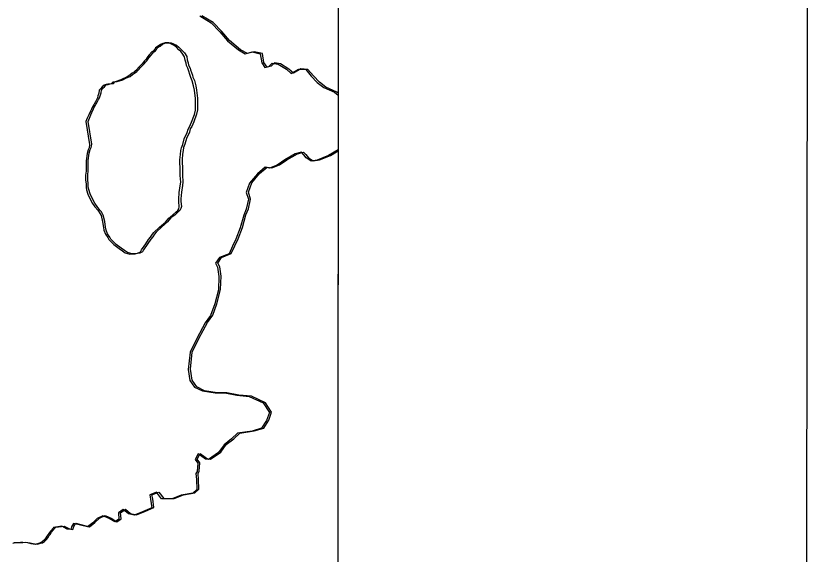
# Model space of a CAD drawing. Extents: x 3219052 to 3256913, y 800770 to 826146.
# Drawn here: x 3254080 to 3255496, y 813953 to 814906 of the extents above; entities that cross this region are included whole.
import ezdxf

# ---------------------------------------------------------------- set-up
doc = ezdxf.new("R2010")
doc.units = 0
for name, color, linetype in [('V-ANNO-SYMB', 7, 'Continuous'), ('V-GRID-FRAM', 7, 'Continuous'), ('V-SITE-VEGE', 7, 'Continuous'), ('V-TOPO-SHOR', 7, 'Continuous')]:
    doc.layers.add(name, color=color, linetype=linetype)

msp = doc.modelspace()

# ---------------------------------------------------------------- linework, layer by layer
at = {"layer": 'V-ANNO-SYMB'}
msp.add_lwpolyline([(3222385.9, 802017.8), (3255469.1, 801979.3), (3255495.8, 824895.9), (3222412.6, 824934.4), (3222385.9, 802017.8)], dxfattribs=at)
at = {"layer": 'V-GRID-FRAM'}
for points in [[(3223248.6, 824370.1), (3254658.5, 824333.6), (3254645.2, 806146.9), (3223219.5, 806183.5), (3223248.6, 824370.1)], [(3254658.5, 824333.6), (3254645.2, 806146.9)]]:
    msp.add_lwpolyline(points, dxfattribs=at)
at = {"layer": 'V-SITE-VEGE'}
for p, q in [((3254406, 814906.4), (3254426.2, 814894.1)), ((3254426.2, 814894.1), (3254441.5, 814878.5)), ((3254441.5, 814878.5), (3254455.2, 814862.5)), ((3254340.5, 814857.8), (3254336.3, 814856.1)), ((3254344.8, 814858.6), (3254340.5, 814857.8)), ((3254351.5, 814858.6), (3254344.8, 814858.6)), ((3254360.8, 814854.3), (3254351.5, 814858.6)), ((3254455.2, 814862.5), (3254474.8, 814846.3)), ((3254321.1, 814842.7), (3254316, 814836.8)), ((3254323.6, 814844.3), (3254321.1, 814842.7)), ((3254326.1, 814847.7), (3254323.6, 814844.3)), ((3254327.8, 814850.2), (3254326.1, 814847.7)), ((3254332.1, 814852.7), (3254327.8, 814850.2)), ((3254336.3, 814856.1), (3254332.1, 814852.7)), ((3254365, 814850.9), (3254360.8, 814854.3)), ((3254369.2, 814846.7), (3254365, 814850.9)), ((3254372.6, 814843.3), (3254369.2, 814846.7)), ((3254375.1, 814840.7), (3254372.6, 814843.3)), ((3254474.8, 814846.3), (3254486.7, 814839.3)), ((3254486.7, 814839.3), (3254499, 814842.6)), ((3254499, 814842.6), (3254513.3, 814839.3)), ((3254310.9, 814830), (3254308.3, 814826.7)), ((3254312.6, 814832.6), (3254310.9, 814830)), ((3254316, 814836.8), (3254312.6, 814832.6)), ((3254379.3, 814834), (3254375.1, 814840.7)), ((3254380.1, 814828), (3254379.3, 814834)), ((3254381.7, 814823), (3254380.1, 814828)), ((3254513.3, 814839.3), (3254516, 814823.3)), ((3254296.5, 814814.1), (3254294.8, 814811.5)), ((3254299, 814816.6), (3254296.5, 814814.1)), ((3254304.1, 814821.6), (3254299, 814816.6)), ((3254305.8, 814824.1), (3254304.1, 814821.6)), ((3254308.3, 814826.7), (3254305.8, 814824.1)), ((3254382.6, 814818.7), (3254381.7, 814823)), ((3254385.1, 814813.7), (3254382.6, 814818.7)), ((3254516, 814823.3), (3254521.6, 814815)), ((3254521.6, 814815), (3254528.9, 814817)), ((3254528.9, 814817), (3254534.6, 814822.6)), ((3254534.6, 814822.6), (3254545.2, 814821)), ((3254545.2, 814821), (3254560.2, 814812)), ((3254282.9, 814802.3), (3254278.7, 814798.9)), ((3254286.3, 814804.8), (3254282.9, 814802.3)), ((3254290.5, 814807.3), (3254286.3, 814804.8)), ((3254294.8, 814811.5), (3254290.5, 814807.3)), ((3254385.9, 814810.3), (3254385.1, 814813.7)), ((3254389.2, 814801), (3254385.9, 814810.3)), ((3254390.1, 814797.6), (3254389.2, 814801)), ((3254560.2, 814812), (3254568.5, 814804.7)), ((3254568.5, 814804.7), (3254581.4, 814812.3)), ((3254581.4, 814812.3), (3254594, 814811.3)), ((3254594, 814811.3), (3254604, 814800)), ((3254604, 814800), (3254614.6, 814788.4)), ((3254243.2, 814785.6), (3254239.8, 814784.8)), ((3254249.1, 814786.4), (3254243.2, 814785.6)), ((3254251.6, 814788.9), (3254249.1, 814786.4)), ((3254255.8, 814789.8), (3254251.6, 814788.9)), ((3254266, 814793.1), (3254255.8, 814789.8)), ((3254271.1, 814795.6), (3254266, 814793.1)), ((3254275.3, 814797.3), (3254271.1, 814795.6)), ((3254278.7, 814798.9), (3254275.3, 814797.3)), ((3254392.6, 814791.7), (3254390.1, 814797.6)), ((3254395.1, 814782.4), (3254392.6, 814791.7)), ((3254614.6, 814788.4), (3254625.9, 814779.8)), ((3254227.9, 814774.7), (3254227, 814769.6)), ((3254230.5, 814778.1), (3254227.9, 814774.7)), ((3254233, 814780.6), (3254230.5, 814778.1)), ((3254236.4, 814783.9), (3254233, 814780.6)), ((3254239.8, 814784.8), (3254236.4, 814783.9)), ((3254396.7, 814774.8), (3254395.1, 814782.4)), ((3254398.4, 814760.4), (3254396.7, 814774.8)), ((3254625.9, 814779.8), (3254645.2, 814771.1)), ((3254222.8, 814757.8), (3254221.1, 814754.5)), ((3254224.5, 814761.2), (3254222.8, 814757.8)), ((3254225.3, 814764.6), (3254224.5, 814761.2)), ((3254227, 814769.6), (3254225.3, 814764.6)), ((3254398.3, 814752.8), (3254398.4, 814760.4)), ((3254645.2, 814771.1), (3254651.5, 814766.2)), ((3254651.5, 814766.2), (3254651.4, 814669.4)), ((3254215.1, 814744.4), (3254212.6, 814738.5)), ((3254216.8, 814746.9), (3254215.1, 814744.4)), ((3254218.5, 814750.2), (3254216.8, 814746.9)), ((3254221.1, 814754.5), (3254218.5, 814750.2)), ((3254398.3, 814744.4), (3254398.3, 814752.8)), ((3254398.3, 814739.3), (3254398.3, 814744.4)), ((3254209.1, 814730.9), (3254206.6, 814725)), ((3254210.9, 814735.1), (3254209.1, 814730.9)), ((3254212.6, 814738.5), (3254210.9, 814735.1)), ((3254391.4, 814718.3), (3254396.5, 814731.7)), ((3254396.5, 814731.7), (3254398.3, 814739.3)), ((3254206.6, 814725), (3254204, 814719.1)), ((3254204, 814719.1), (3254210.6, 814678.5)), ((3254388, 814709.8), (3254391.4, 814718.3)), ((3254383.7, 814699.7), (3254385.5, 814705.6)), ((3254385.5, 814705.6), (3254388, 814709.8)), ((3254376, 814678.7), (3254378.6, 814688.8)), ((3254378.6, 814688.8), (3254383.7, 814699.7)), ((3254209.7, 814672.6), (3254208, 814669.3)), ((3254210.6, 814678.5), (3254209.7, 814672.6)), ((3254372.6, 814667.7), (3254373.5, 814672.8)), ((3254373.5, 814672.8), (3254376, 814678.7)), ((3254206.3, 814662.5), (3254204.6, 814649.9)), ((3254208, 814669.3), (3254206.3, 814662.5)), ((3254370.9, 814651.7), (3254371.7, 814660.9)), ((3254371.7, 814660.9), (3254372.6, 814667.7)), ((3254575.4, 814661.8), (3254556.8, 814651.2)), ((3254586.4, 814664.8), (3254575.4, 814661.8)), ((3254590.7, 814660.1), (3254586.4, 814664.8)), ((3254595, 814654.8), (3254590.7, 814660.1)), ((3254634.2, 814658.8), (3254614.6, 814650.8)), ((3254651.4, 814669.4), (3254634.2, 814658.8)), ((3254204.6, 814649.9), (3254204.5, 814644)), ((3254204.5, 814644), (3254204.5, 814639.7)), ((3254371.6, 814632.2), (3254370.9, 814651.7)), ((3254556.8, 814651.2), (3254543.5, 814642.2)), ((3254603.6, 814649.2), (3254595, 814654.8)), ((3254614.6, 814650.8), (3254603.6, 814649.2)), ((3254204.5, 814631.3), (3254203.6, 814624.5)), ((3254204.5, 814639.7), (3254204.5, 814631.3)), ((3254371.6, 814623.8), (3254371.6, 814632.2)), ((3254521.9, 814638.2), (3254508.3, 814626.6)), ((3254529.9, 814636.9), (3254521.9, 814638.2)), ((3254543.5, 814642.2), (3254529.9, 814636.9)), ((3254203.6, 814624.5), (3254203.6, 814616.1)), ((3254203.6, 814616.1), (3254204.4, 814608.5)), ((3254372.4, 814612), (3254371.6, 814623.8)), ((3254508.3, 814626.6), (3254494.6, 814610)), ((3254204.4, 814608.5), (3254204.4, 814602.6)), ((3254204.4, 814602.6), (3254205.2, 814598.4)), ((3254369.8, 814593.4), (3254371.5, 814605.2)), ((3254371.5, 814605.2), (3254372.4, 814612)), ((3254494.6, 814610), (3254488.6, 814593.4)), ((3254205.2, 814598.4), (3254207.7, 814590.8)), ((3254207.7, 814590.8), (3254209.4, 814586.5)), ((3254368.9, 814581.6), (3254369.8, 814593.4)), ((3254488.6, 814593.4), (3254492.3, 814581.4)), ((3254209.4, 814586.5), (3254216.1, 814573.8)), ((3254216.1, 814573.8), (3254220.2, 814567.9)), ((3254368.8, 814577.4), (3254368.9, 814581.6)), ((3254369.7, 814568.1), (3254368.8, 814577.4)), ((3254492.3, 814581.4), (3254488.6, 814564.1)), ((3254220.2, 814567.9), (3254225.3, 814562)), ((3254225.3, 814562), (3254227.8, 814558.6)), ((3254363.7, 814558.8), (3254367.1, 814561.4)), ((3254367.1, 814561.4), (3254368.8, 814564.7)), ((3254368.8, 814564.7), (3254369.7, 814568.1)), ((3254488.6, 814564.1), (3254484, 814553.5)), ((3254227.8, 814558.6), (3254231.2, 814552.7)), ((3254231.2, 814552.7), (3254233.6, 814541.7)), ((3254345.1, 814541.2), (3254351, 814547.9)), ((3254351, 814547.9), (3254354.4, 814550.4)), ((3254354.4, 814550.4), (3254358.6, 814553.8)), ((3254358.6, 814553.8), (3254363.7, 814558.8)), ((3254484, 814553.5), (3254478, 814530.9)), ((3254233.6, 814541.7), (3254235.3, 814531.6)), ((3254235.3, 814531.6), (3254236.1, 814526.5)), ((3254324.7, 814522.7), (3254334.9, 814532)), ((3254334.9, 814532), (3254345.1, 814541.2)), ((3254478, 814530.9), (3254470.3, 814510.9)), ((3254236.1, 814526.5), (3254238.6, 814519.7)), ((3254238.6, 814519.7), (3254242.8, 814513.8)), ((3254318.8, 814514.3), (3254322.2, 814519.4)), ((3254322.2, 814519.4), (3254324.7, 814522.7)), ((3254242.8, 814513.8), (3254244.5, 814510.4)), ((3254244.5, 814510.4), (3254248.7, 814506.2)), ((3254248.7, 814506.2), (3254253.7, 814501.1)), ((3254302.6, 814491.6), (3254310.3, 814502.5)), ((3254310.3, 814502.5), (3254315.4, 814510.1)), ((3254315.4, 814510.1), (3254318.8, 814514.3)), ((3254470.3, 814510.9), (3254464.4, 814498.6)), ((3254253.7, 814501.1), (3254263, 814494.3)), ((3254263, 814494.3), (3254268.9, 814490)), ((3254268.9, 814490), (3254273.9, 814486.6)), ((3254295.9, 814485.7), (3254300.9, 814488.2)), ((3254300.9, 814488.2), (3254302.6, 814491.6)), ((3254464.4, 814498.6), (3254458, 814485)), ((3254273.9, 814486.6), (3254282.3, 814484.1)), ((3254282.3, 814484.1), (3254291.6, 814484.9)), ((3254291.6, 814484.9), (3254295.9, 814485.7)), ((3254441.1, 814478), (3254434.1, 814468.1)), ((3254458, 814485), (3254441.1, 814478)), ((3254434.1, 814468.1), (3254437.8, 814461.1)), ((3254437.8, 814461.1), (3254440.1, 814444.8)), ((3254440.1, 814444.8), (3254439.1, 814420.9)), ((3254439.1, 814420.9), (3254432.8, 814396)), ((3254432.8, 814396), (3254425.4, 814375.4)), ((3254425.4, 814375.4), (3254415.8, 814362.4)), ((3254415.8, 814362.4), (3254400.8, 814334.5)), ((3254400.8, 814334.5), (3254388.9, 814310.2)), ((3254388.9, 814310.2), (3254385.5, 814280)), ((3254385.5, 814280), (3254388.5, 814260.4)), ((3254388.5, 814260.4), (3254396.8, 814248.4)), ((3254396.8, 814248.4), (3254410.8, 814241.8)), ((3254410.8, 814241.8), (3254433.4, 814238.1)), ((3254433.4, 814238.1), (3254450.3, 814238.1)), ((3254450.3, 814238.1), (3254471.6, 814234.1)), ((3254471.6, 814234.1), (3254493.9, 814231.8)), ((3254493.9, 814231.8), (3254518.8, 814220.5)), ((3254518.8, 814220.5), (3254529.7, 814203.5)), ((3254529.7, 814203.5), (3254524.7, 814189.2)), ((3254524.7, 814189.2), (3254515.8, 814175.6)), ((3254473.2, 814166.6), (3254462.6, 814156.7)), ((3254498.8, 814170.6), (3254473.2, 814166.6)), ((3254515.8, 814175.6), (3254498.8, 814170.6)), ((3254462.6, 814156.7), (3254449.3, 814146.4)), ((3254449.3, 814146.4), (3254439.3, 814132.8)), ((3254403.1, 814130.4), (3254397.8, 814120.1)), ((3254397.8, 814120.1), (3254402.4, 814113.8)), ((3254416.1, 814120.8), (3254403.1, 814130.4)), ((3254421.4, 814120.1), (3254416.1, 814120.8)), ((3254439.3, 814132.8), (3254421.4, 814120.1)), ((3254402.4, 814113.8), (3254401.4, 814099.2)), ((3254401.4, 814099.2), (3254399.4, 814095.2)), ((3254399.4, 814095.2), (3254400.1, 814084.6)), ((3254400.1, 814084.6), (3254400.8, 814067.3)), ((3254400.8, 814067.3), (3254393.8, 814060.7)), ((3254329.3, 814062), (3254317.3, 814057.4)), ((3254317.3, 814057.4), (3254319, 814050)), ((3254319, 814050), (3254321, 814034.8)), ((3254338.3, 814050.7), (3254329.3, 814062)), ((3254356.9, 814050.7), (3254338.3, 814050.7)), ((3254373.2, 814057), (3254356.9, 814050.7)), ((3254393.8, 814060.7), (3254373.2, 814057)), ((3254270.5, 814031.8), (3254261.8, 814025.5)), ((3254261.8, 814025.5), (3254262.5, 814014.5)), ((3254279.4, 814023.8), (3254270.5, 814031.8)), ((3254289.7, 814021.5), (3254279.4, 814023.8)), ((3254304.7, 814027.5), (3254289.7, 814021.5)), ((3254321, 814034.8), (3254304.7, 814027.5)), ((3254182.4, 814006.9), (3254178.7, 814000.9)), ((3254206.7, 814000.6), (3254182.4, 814006.9)), ((3254216.3, 814008.2), (3254206.7, 814000.6)), ((3254224.3, 814015.8), (3254216.3, 814008.2)), ((3254234.2, 814020.5), (3254224.3, 814015.8)), ((3254245.2, 814015.8), (3254234.2, 814020.5)), ((3254255.2, 814009.5), (3254245.2, 814015.8)), ((3254262.5, 814014.5), (3254255.2, 814009.5)), ((3254141.7, 813993.9), (3254139.4, 813990.7)), ((3254145.9, 813998.5), (3254141.7, 813993.9)), ((3254146.8, 813999.9), (3254145.9, 813998.5)), ((3254161.5, 814001.9), (3254146.8, 813999.9)), ((3254171.1, 813996.9), (3254161.5, 814001.9)), ((3254177.1, 813995.9), (3254171.1, 813996.9)), ((3254178.7, 814000.9), (3254177.1, 813995.9)), ((3254133.3, 813981.4), (3254130.5, 813977.7)), ((3254134.7, 813984.2), (3254133.3, 813981.4)), ((3254137, 813987), (3254134.7, 813984.2)), ((3254139.4, 813990.7), (3254137, 813987)), ((3254084.1, 813972.3), (3254076.2, 813972.4)), ((3254088.2, 813972.8), (3254084.1, 813972.3)), ((3254092.4, 813973.2), (3254088.2, 813972.8)), ((3254101.2, 813972.3), (3254092.4, 813973.2)), ((3254106.8, 813970.9), (3254101.2, 813972.3)), ((3254114.2, 813969.4), (3254106.8, 813970.9)), ((3254119.8, 813971.3), (3254114.2, 813969.4)), ((3254123, 813972.2), (3254119.8, 813971.3)), ((3254126.8, 813974.5), (3254123, 813972.2)), ((3254130.5, 813977.7), (3254126.8, 813974.5))]:
    msp.add_line(p, q, dxfattribs=at)
at = {"layer": 'V-TOPO-SHOR'}
for points in [[(3254649.1, 814771.5), (3254629.8, 814780.2), (3254618.5, 814788.8), (3254607.9, 814800.5), (3254597.9, 814811.8), (3254585.3, 814812.8), (3254572.3, 814805.1), (3254564, 814812.4), (3254549.1, 814821.4), (3254538.4, 814823.1), (3254532.8, 814817.4), (3254525.5, 814815.4), (3254519.8, 814823.7), (3254517.2, 814839.7), (3254502.9, 814843), (3254490.6, 814839.7), (3254478.6, 814846.7), (3254459, 814863), (3254445.4, 814878.9), (3254430.1, 814894.6), (3254409.8, 814906.9)], [(3254207.9, 814719.5), (3254210.5, 814725.4), (3254213, 814731.3), (3254214.7, 814735.5), (3254216.4, 814738.9), (3254219, 814744.8), (3254220.7, 814747.3), (3254222.4, 814750.7), (3254224.9, 814754.9), (3254226.6, 814758.3), (3254228.3, 814761.6), (3254229.2, 814765), (3254230.9, 814770.1), (3254231.8, 814775.1), (3254234.3, 814778.5), (3254236.9, 814781), (3254240.3, 814784.4), (3254243.6, 814785.2), (3254247, 814786), (3254252.9, 814786.8), (3254255.5, 814789.4), (3254259.7, 814790.2), (3254269.8, 814793.5), (3254274.9, 814796), (3254279.1, 814797.7), (3254282.5, 814799.4), (3254286.8, 814802.7), (3254290.2, 814805.2), (3254294.4, 814807.8), (3254298.6, 814812), (3254300.3, 814814.5), (3254302.9, 814817), (3254308, 814822.1), (3254309.7, 814824.6), (3254312.2, 814827.1), (3254314.7, 814830.5), (3254316.4, 814833), (3254319.8, 814837.2), (3254324.9, 814843.1), (3254327.5, 814844.8), (3254330, 814848.1), (3254331.7, 814850.6), (3254335.9, 814853.2), (3254340.2, 814856.5), (3254344.4, 814858.2), (3254348.6, 814859), (3254355.4, 814859), (3254364.7, 814854.7), (3254368.9, 814851.3), (3254373.1, 814847.1), (3254376.4, 814843.7), (3254378.9, 814841.2), (3254383.1, 814834.4), (3254383.9, 814828.5), (3254385.6, 814823.4), (3254386.4, 814819.2), (3254389, 814814.1), (3254389.8, 814810.7), (3254393.1, 814801.4), (3254393.9, 814798), (3254396.5, 814792.1), (3254398.9, 814782.8), (3254400.6, 814775.2), (3254402.2, 814760.9), (3254402.2, 814753.3), (3254402.1, 814744.8), (3254402.1, 814739.8), (3254400.4, 814732.2), (3254395.3, 814718.7), (3254391.9, 814710.3), (3254389.3, 814706.1), (3254387.6, 814700.2), (3254382.5, 814689.2), (3254379.9, 814679.1), (3254377.4, 814673.2), (3254376.5, 814668.1), (3254375.6, 814661.4), (3254374.7, 814652.1), (3254375.5, 814632.7), (3254375.5, 814624.2), (3254376.2, 814612.4), (3254375.4, 814605.7), (3254373.6, 814593.9), (3254372.7, 814582), (3254372.7, 814577.8), (3254373.5, 814568.5), (3254372.7, 814565.2), (3254371, 814561.8), (3254367.6, 814559.3), (3254362.5, 814554.2), (3254358.2, 814550.9), (3254354.9, 814548.4), (3254348.9, 814541.6), (3254338.7, 814532.4), (3254328.6, 814523.2), (3254326, 814519.8), (3254322.6, 814514.7), (3254319.2, 814510.5), (3254314.1, 814503), (3254306.5, 814492), (3254304.8, 814488.6)], [(3254651.5, 814769.6), (3254649.1, 814771.5)], [(3254304.8, 814488.6), (3254299.7, 814486.1), (3254295.5, 814485.3), (3254286.2, 814484.5), (3254277.8, 814487.1), (3254272.7, 814490.5), (3254266.8, 814494.7), (3254257.6, 814501.5), (3254252.5, 814506.6), (3254248.3, 814510.8), (3254246.7, 814514.2), (3254242.5, 814520.2), (3254240, 814526.9), (3254239.1, 814532), (3254237.5, 814542.1), (3254235, 814553.1), (3254231.7, 814559), (3254229.1, 814562.4), (3254224.1, 814568.4), (3254219.9, 814574.3), (3254213.2, 814587), (3254211.6, 814591.2), (3254209.1, 814598.8), (3254208.2, 814603), (3254208.3, 814608.9), (3254207.4, 814616.5), (3254207.5, 814625), (3254208.4, 814631.7), (3254208.4, 814640.2), (3254208.4, 814644.4), (3254208.4, 814650.3), (3254210.2, 814663), (3254211.9, 814669.7), (3254213.6, 814673.1), (3254214.5, 814679), (3254207.9, 814719.5)], [(3254180.9, 813996.3), (3254182.6, 814001.3), (3254186.3, 814007.3), (3254210.5, 814001), (3254220.2, 814008.6), (3254228.1, 814016.3), (3254238.1, 814020.9), (3254249.1, 814016.3), (3254259, 814009.9), (3254266.4, 814014.9), (3254265.7, 814025.9), (3254274.3, 814032.2), (3254283.3, 814024.2), (3254293.6, 814021.9), (3254308.6, 814027.9), (3254324.8, 814035.2), (3254322.9, 814050.5), (3254321.2, 814057.8), (3254333.2, 814062.4), (3254342.1, 814051.1), (3254360.7, 814051.1), (3254377, 814057.4), (3254397.6, 814061.1), (3254404.6, 814067.7), (3254404, 814085), (3254403.3, 814095.6), (3254405.3, 814099.6), (3254406.3, 814114.3), (3254401.6, 814120.6), (3254407, 814130.9), (3254419.9, 814121.2), (3254425.2, 814120.6), (3254443.2, 814133.2), (3254453.2, 814146.8), (3254466.5, 814157.1), (3254477.1, 814167.1), (3254502.7, 814171.1), (3254519.6, 814176), (3254528.6, 814189.7), (3254533.6, 814204), (3254522.6, 814220.9), (3254497.7, 814232.2), (3254475.5, 814234.5), (3254454.2, 814238.5), (3254437.2, 814238.5), (3254414.6, 814242.2), (3254400.7, 814248.9), (3254392.4, 814260.8), (3254389.4, 814280.4), (3254392.7, 814310.7), (3254404.7, 814334.9), (3254419.7, 814362.8), (3254429.3, 814375.8), (3254436.6, 814396.4), (3254442.9, 814421.3), (3254443.9, 814445.2), (3254441.6, 814461.5), (3254438, 814468.5), (3254444.9, 814478.5), (3254461.9, 814485.5), (3254468.2, 814499.1), (3254474.2, 814511.4), (3254481.9, 814531.3), (3254487.8, 814553.9), (3254492.5, 814564.5), (3254496.2, 814581.8), (3254492.5, 814593.8), (3254498.5, 814610.4), (3254512.1, 814627), (3254525.8, 814638.6), (3254533.7, 814637.3), (3254547.4, 814642.6), (3254560.6, 814651.6), (3254579.3, 814662.2), (3254590.2, 814665.2), (3254594.5, 814660.6), (3254598.9, 814655.2), (3254607.5, 814649.6), (3254618.5, 814651.2), (3254638.1, 814659.2), (3254651.4, 814667.5)], [(3254074.5, 813971.9), (3254080.1, 813972.8), (3254087.9, 813972.8), (3254092.1, 813973.2), (3254096.3, 813973.7), (3254105.1, 813972.7), (3254110.7, 813971.3), (3254118.1, 813969.9), (3254123.7, 813971.7), (3254126.9, 813972.6), (3254130.6, 813974.9), (3254134.4, 813978.1), (3254137.2, 813981.8), (3254138.6, 813984.6), (3254140.9, 813987.4), (3254143.2, 813991.1), (3254145.6, 813994.3), (3254149.8, 813999), (3254150.7, 814000.3), (3254165.3, 814002.3), (3254175, 813997.3), (3254180.9, 813996.3)]]:
    msp.add_lwpolyline(points, dxfattribs=at)

doc.saveas('drawing.dxf')
